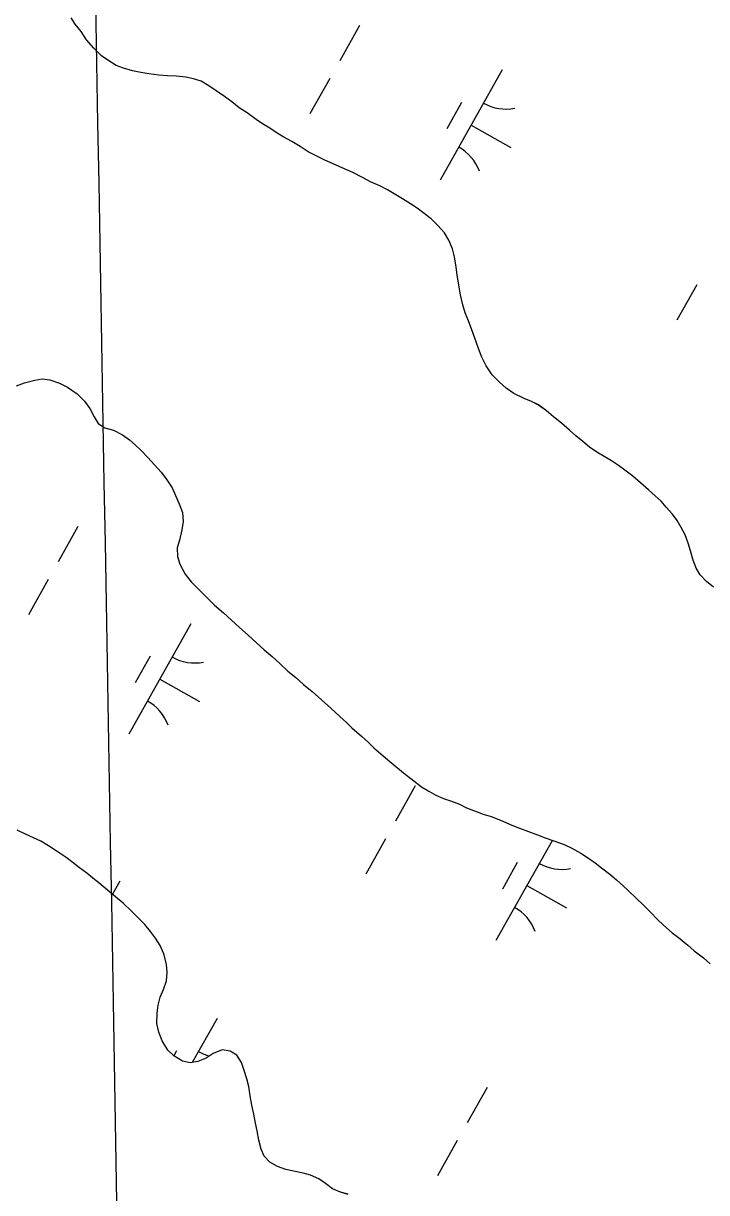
# Model space of a CAD drawing. Extents: x 3913936 to 3933962, y 195330 to 217741.
# Drawn here: x 3925274.5 to 3925544.4, y 200465.8 to 200927.6 of the extents above; entities that cross this region are included whole.
import ezdxf

# ---------------------------------------------------------------- set-up
doc = ezdxf.new("R2010")
doc.units = 0
for name, color, linetype in [('V-GRID-MAJR', 7, 'Continuous'), ('V-TOPO-SHOR', 7, 'Continuous'), ('V-WETL-SWMP', 7, 'Continuous')]:
    doc.layers.add(name, color=color, linetype=linetype)

msp = doc.modelspace()

# ---------------------------------------------------------------- linework, layer by layer
at = {"layer": 'V-GRID-MAJR'}
msp.add_spline([(3925365.98, 197364.03), (3925326.04, 199633.54), (3925219.37, 205693.59), (3925112.71, 211753.63), (3925058.21, 214849.94)], degree=3, dxfattribs=at)
at = {"layer": 'V-TOPO-SHOR'}
for points in [[(3925347.73, 200902.88), (3925344.75, 200904.69), (3925341.64, 200905.71), (3925338.67, 200906.35), (3925335.04, 200906.73), (3925331.42, 200906.85), (3925328.05, 200907.1), (3925324.04, 200907.61), (3925320.93, 200908.11), (3925317.57, 200908.88), (3925314.07, 200909.91), (3925311.09, 200910.93), (3925307.85, 200912.99), (3925305.39, 200914.8), (3925302.28, 200917.77), (3925299.42, 200921.12), (3925297.34, 200924.35), (3925295, 200927.19), (3925293.44, 200929.78)], [(3925547.03, 200704.83), (3925544.3, 200707.15), (3925541.84, 200709.73), (3925540.28, 200712.45), (3925538.97, 200715.93), (3925538.06, 200719.17), (3925537.02, 200722.27), (3925535.84, 200725.5), (3925534.28, 200728.47), (3925532.72, 200731.18), (3925530.9, 200733.77), (3925528.44, 200736.48), (3925526.36, 200738.8), (3925524.02, 200740.99), (3925521.43, 200743.31), (3925518.19, 200746.15), (3925515.2, 200748.73), (3925512.09, 200751.05), (3925509.5, 200752.99), (3925506.78, 200754.79), (3925503.93, 200756.46), (3925501.07, 200758.14), (3925498.09, 200760.2), (3925495.5, 200762.39), (3925492.65, 200764.71), (3925490.18, 200766.9), (3925487.07, 200769.61), (3925483.83, 200772.19), (3925481.1, 200774.52), (3925477.99, 200776.84), (3925475.14, 200778.25), (3925472.29, 200779.41), (3925468.27, 200781.34), (3925465.16, 200783.53), (3925462.57, 200785.85), (3925459.71, 200788.69), (3925457.25, 200792.3), (3925455.42, 200796.05), (3925454.12, 200799.54), (3925452.82, 200803.29), (3925451.64, 200806.52), (3925450.34, 200810.14), (3925449.04, 200813.24), (3925448.12, 200816.35), (3925447.2, 200820.35), (3925446.55, 200824.1), (3925445.89, 200828.24), (3925445.49, 200831.22), (3925444.83, 200835.36), (3925444.05, 200838.46), (3925442.49, 200841.95), (3925440.8, 200844.79), (3925438.2, 200847.76), (3925435.6, 200850.34), (3925432.75, 200852.53), (3925430.03, 200854.59), (3925427.44, 200856.27), (3925424.2, 200858.2), (3925420.96, 200860.26), (3925418.37, 200861.81), (3925415.25, 200863.35), (3925411.89, 200864.89), (3925408.39, 200866.7), (3925404.63, 200868.62), (3925400.48, 200870.56), (3925397.12, 200871.97), (3925393.36, 200873.64), (3925390.38, 200875.06), (3925387.01, 200876.86), (3925383.77, 200878.92), (3925380.53, 200880.85), (3925377.42, 200882.65), (3925374.7, 200884.2), (3925371.85, 200886.13), (3925368.99, 200887.94), (3925366.4, 200889.61), (3925362.9, 200892.19), (3925359.79, 200894.25), (3925356.81, 200896.57), (3925353.96, 200898.63), (3925350.71, 200900.95), (3925347.73, 200902.88)], [(3925271.73, 200784.36), (3925274.96, 200785.53), (3925278.97, 200786.58)], [(3925278.97, 200786.58), (3925281.95, 200787.11), (3925284.93, 200786.73), (3925288.81, 200785.44), (3925291.93, 200783.9), (3925295.69, 200781.19), (3925298.67, 200778.35), (3925300.75, 200775.51), (3925302.45, 200772.15), (3925304.01, 200769.56), (3925306.73, 200767.76), (3925310.1, 200766.86), (3925313.6, 200765.06), (3925316.45, 200763.12), (3925318.66, 200761.06), (3925320.87, 200758.99), (3925323.72, 200756.15), (3925326.32, 200753.18), (3925328.92, 200750.34), (3925331.13, 200747.24), (3925333.21, 200744.14), (3925334.64, 200741.04), (3925336.07, 200737.8), (3925337.37, 200734.44), (3925337.65, 200730.82), (3925337.14, 200727.58), (3925336.11, 200723.43), (3925335.21, 200720.45), (3925335.35, 200716.96), (3925336.27, 200713.98), (3925338.35, 200709.98), (3925340.82, 200707.01), (3925343.67, 200704.04), (3925346.01, 200701.71), (3925350.04, 200697.84), (3925353.54, 200694.74), (3925356.65, 200691.9)], [(3925356.65, 200691.9), (3925359.9, 200688.93), (3925363.27, 200685.97), (3925366.39, 200683), (3925369.63, 200680.16), (3925372.75, 200677.45), (3925375.99, 200674.61), (3925378.98, 200671.77), (3925382.09, 200669.19), (3925385.21, 200666.48), (3925388.58, 200663.64), (3925392.21, 200660.41), (3925395.98, 200657.06), (3925399.48, 200653.83), (3925402.08, 200651.38), (3925404.29, 200649.31), (3925408.05, 200646.09), (3925410.64, 200643.63), (3925412.98, 200641.44), (3925416.62, 200638.21), (3925419.21, 200636.02), (3925424.66, 200631.5), (3925428.68, 200628.41), (3925431.79, 200625.96), (3925434.65, 200624.28), (3925437.37, 200622.74), (3925440.48, 200621.45), (3925443.59, 200620.42), (3925446.7, 200619.14), (3925449.56, 200617.72), (3925452.66, 200616.56), (3925456.16, 200615.28), (3925459.27, 200614.25), (3925462.9, 200612.84), (3925467.44, 200610.91), (3925470.42, 200609.75), (3925474.05, 200608.34), (3925477.55, 200607.05), (3925480.66, 200605.9), (3925484.03, 200604.74), (3925488.05, 200603.2), (3925491.16, 200601.79), (3925494.66, 200599.85), (3925497.38, 200598.05), (3925500.36, 200595.98), (3925502.83, 200594.05), (3925506.2, 200591.47), (3925508.8, 200589.28), (3925511.26, 200587.08), (3925513.47, 200584.89), (3925516.58, 200582.05), (3925519.44, 200579.34), (3925522.17, 200576.5), (3925525.02, 200573.66), (3925527.36, 200571.33), (3925530.73, 200568.36), (3925533.2, 200566.56), (3925536.96, 200563.46), (3925539.43, 200561.27), (3925543.19, 200558.43), (3925545.79, 200556.11)], [(3925378.23, 200474.86), (3925374.86, 200476.01), (3925371.88, 200477.82), (3925369.67, 200480.14), (3925368.37, 200482.86), (3925367.45, 200486.48), (3925366.8, 200490.1), (3925366.14, 200493.21), (3925365.48, 200496.7), (3925364.7, 200500.32), (3925364.04, 200503.95), (3925363.51, 200507.7), (3925362.73, 200510.67), (3925361.68, 200514.04), (3925360.64, 200517.14), (3925358.82, 200520.11), (3925356.22, 200521.66), (3925352.98, 200522.17), (3925349.49, 200520.74), (3925346.65, 200518.92), (3925343.42, 200517.48), (3925340.44, 200516.96), (3925337.33, 200517.72), (3925333.96, 200519.79), (3925331.5, 200521.98), (3925329.28, 200525.73), (3925327.98, 200529.09), (3925327.19, 200532.58), (3925327.31, 200536.6), (3925327.69, 200539.83), (3925328.59, 200542.94), (3925329.88, 200545.93), (3925331.03, 200549.42), (3925331.28, 200552.66), (3925331.01, 200556.03), (3925329.96, 200560.04), (3925328.53, 200563.4), (3925326.71, 200566.24), (3925324.76, 200568.83), (3925322.42, 200571.67), (3925319.96, 200574.12), (3925317.23, 200576.96), (3925313.98, 200580.06), (3925310.87, 200582.64), (3925307.76, 200585.22), (3925304.25, 200588.06), (3925301.92, 200589.99), (3925299.58, 200591.93), (3925296.73, 200593.99), (3925294.13, 200596.06), (3925291.41, 200598.12), (3925287.39, 200600.7), (3925284.41, 200602.76), (3925281.42, 200604.56), (3925278.44, 200605.85), (3925275.33, 200607.27), (3925272.09, 200608.94)], [(3925402.73, 200465.08), (3925399.75, 200465.98), (3925396.64, 200467.27), (3925393.78, 200469.33), (3925391.19, 200471.14), (3925387.95, 200472.68), (3925384.97, 200473.45), (3925381.86, 200474.09), (3925378.23, 200474.86)]]:
    msp.add_lwpolyline(points, dxfattribs=at)
at = {"layer": 'V-WETL-SWMP'}
for p, q in [((3925295, 200927.19), (3925293.44, 200929.78)), ((3925297.34, 200924.35), (3925295, 200927.19)), ((3925299.42, 200921.12), (3925297.34, 200924.35)), ((3925407.28, 200926.72), (3925399.44, 200912.77)), ((3925302.27, 200917.77), (3925299.42, 200921.12)), ((3925305.39, 200914.8), (3925302.27, 200917.77)), ((3925307.85, 200913), (3925305.39, 200914.8)), ((3925311.09, 200910.93), (3925307.85, 200913)), ((3925314.07, 200909.91), (3925311.09, 200910.93)), ((3925317.57, 200908.88), (3925314.07, 200909.91)), ((3925463.61, 200909.15), (3925439.11, 200865.57)), ((3925320.93, 200908.11), (3925317.57, 200908.88)), ((3925324.04, 200907.61), (3925320.93, 200908.11)), ((3925328.05, 200907.1), (3925324.04, 200907.61)), ((3925331.42, 200906.85), (3925328.05, 200907.1)), ((3925335.04, 200906.73), (3925331.42, 200906.85)), ((3925338.67, 200906.35), (3925335.04, 200906.73)), ((3925341.64, 200905.71), (3925338.67, 200906.35)), ((3925344.75, 200904.69), (3925341.64, 200905.71)), ((3925347.73, 200902.88), (3925344.75, 200904.69)), ((3925395.52, 200905.8), (3925387.68, 200891.85)), ((3925350.71, 200900.95), (3925347.73, 200902.88)), ((3925353.96, 200898.63), (3925350.71, 200900.95)), ((3925356.81, 200896.57), (3925353.96, 200898.63)), ((3925359.79, 200894.25), (3925356.81, 200896.57)), ((3925447.58, 200896.37), (3925441.7, 200885.91)), ((3925362.9, 200892.19), (3925359.79, 200894.25)), ((3925366.4, 200889.61), (3925362.9, 200892.19)), ((3925368.99, 200887.93), (3925366.4, 200889.61)), ((3925371.85, 200886.13), (3925368.99, 200887.93)), ((3925374.7, 200884.2), (3925371.85, 200886.13)), ((3925451.36, 200887.36), (3925467.05, 200878.54)), ((3925377.42, 200882.65), (3925374.7, 200884.2)), ((3925380.53, 200880.85), (3925377.42, 200882.65)), ((3925383.77, 200878.92), (3925380.53, 200880.85)), ((3925387.01, 200876.86), (3925383.77, 200878.92)), ((3925390.38, 200875.06), (3925387.01, 200876.86)), ((3925393.36, 200873.64), (3925390.38, 200875.06)), ((3925397.12, 200871.97), (3925393.36, 200873.64)), ((3925400.48, 200870.56), (3925397.12, 200871.97)), ((3925404.63, 200868.63), (3925400.48, 200870.56)), ((3925408.39, 200866.7), (3925404.63, 200868.63)), ((3925411.89, 200864.89), (3925408.39, 200866.7)), ((3925415.25, 200863.35), (3925411.89, 200864.89)), ((3925418.36, 200861.81), (3925415.25, 200863.35)), ((3925420.96, 200860.26), (3925418.36, 200861.81)), ((3925424.2, 200858.2), (3925420.96, 200860.26)), ((3925427.44, 200856.27), (3925424.2, 200858.2)), ((3925430.03, 200854.59), (3925427.44, 200856.27)), ((3925432.75, 200852.53), (3925430.03, 200854.59)), ((3925435.6, 200850.34), (3925432.75, 200852.53)), ((3925438.2, 200847.76), (3925435.6, 200850.34)), ((3925440.8, 200844.79), (3925438.2, 200847.76)), ((3925442.49, 200841.95), (3925440.8, 200844.79)), ((3925444.05, 200838.46), (3925442.49, 200841.95)), ((3925444.83, 200835.36), (3925444.05, 200838.46)), ((3925445.49, 200831.22), (3925444.83, 200835.36)), ((3925445.89, 200828.24), (3925445.49, 200831.22)), ((3925446.55, 200824.1), (3925445.89, 200828.24)), ((3925447.2, 200820.35), (3925446.55, 200824.1)), ((3925540.51, 200824.29), (3925532.67, 200810.34)), ((3925448.12, 200816.35), (3925447.2, 200820.35)), ((3925449.04, 200813.24), (3925448.12, 200816.35)), ((3925450.34, 200810.14), (3925449.04, 200813.24)), ((3925451.64, 200806.52), (3925450.34, 200810.14)), ((3925452.81, 200803.29), (3925451.64, 200806.52)), ((3925454.12, 200799.54), (3925452.81, 200803.29)), ((3925455.42, 200796.05), (3925454.12, 200799.54)), ((3925457.25, 200792.3), (3925455.42, 200796.05)), ((3925459.71, 200788.69), (3925457.25, 200792.3)), ((3925462.57, 200785.85), (3925459.71, 200788.69)), ((3925465.16, 200783.53), (3925462.57, 200785.85)), ((3925468.27, 200781.34), (3925465.16, 200783.53)), ((3925472.29, 200779.41), (3925468.27, 200781.34)), ((3925475.14, 200778.25), (3925472.29, 200779.41)), ((3925477.99, 200776.83), (3925475.14, 200778.25)), ((3925481.1, 200774.52), (3925477.99, 200776.83)), ((3925483.83, 200772.19), (3925481.1, 200774.52)), ((3925487.07, 200769.61), (3925483.83, 200772.19)), ((3925490.18, 200766.91), (3925487.07, 200769.61)), ((3925492.65, 200764.71), (3925490.18, 200766.91)), ((3925495.5, 200762.39), (3925492.65, 200764.71)), ((3925498.09, 200760.2), (3925495.5, 200762.39)), ((3925501.07, 200758.14), (3925498.09, 200760.2)), ((3925503.93, 200756.46), (3925501.07, 200758.14)), ((3925506.78, 200754.79), (3925503.93, 200756.46)), ((3925509.5, 200752.99), (3925506.78, 200754.79)), ((3925512.09, 200751.05), (3925509.5, 200752.99)), ((3925515.2, 200748.73), (3925512.09, 200751.05)), ((3925518.19, 200746.15), (3925515.2, 200748.73)), ((3925521.43, 200743.31), (3925518.19, 200746.15)), ((3925524.02, 200740.99), (3925521.43, 200743.31)), ((3925526.36, 200738.8), (3925524.02, 200740.99)), ((3925528.44, 200736.48), (3925526.36, 200738.8)), ((3925530.9, 200733.77), (3925528.44, 200736.48)), ((3925532.72, 200731.18), (3925530.9, 200733.77)), ((3925534.28, 200728.47), (3925532.72, 200731.18)), ((3925296.06, 200728.88), (3925288.22, 200714.93)), ((3925535.84, 200725.5), (3925534.28, 200728.47)), ((3925537.02, 200722.27), (3925535.84, 200725.5)), ((3925538.06, 200719.17), (3925537.02, 200722.27)), ((3925538.97, 200715.93), (3925538.06, 200719.17)), ((3925540.28, 200712.44), (3925538.97, 200715.93)), ((3925541.84, 200709.73), (3925540.28, 200712.44)), ((3925284.3, 200707.96), (3925276.46, 200694.01)), ((3925544.3, 200707.15), (3925541.84, 200709.73)), ((3925547.03, 200704.83), (3925544.3, 200707.15)), ((3925340.64, 200690.39), (3925316.14, 200646.81)), ((3925324.6, 200677.61), (3925318.72, 200667.15)), ((3925328.39, 200668.6), (3925344.08, 200659.78)), ((3925429.3, 200626.45), (3925421.46, 200612.5)), ((3925417.54, 200605.53), (3925409.7, 200591.58)), ((3925483.43, 200604.95), (3925461.14, 200565.3)), ((3925469.6, 200596.1), (3925463.72, 200585.64)), ((3925312.63, 200588.79), (3925309.71, 200583.6)), ((3925473.39, 200587.09), (3925489.08, 200578.27)), ((3925351.04, 200534.59), (3925341.19, 200517.09)), ((3925335, 200521.81), (3925333.89, 200519.84)), ((3925457.63, 200507.28), (3925449.79, 200493.33)), ((3925445.87, 200486.36), (3925438.03, 200472.41))]:
    msp.add_line(p, q, dxfattribs=at)
for points in [[(3925271.73, 200784.36), (3925274.96, 200785.53), (3925278.97, 200786.58), (3925281.95, 200787.11), (3925284.93, 200786.73), (3925288.81, 200785.44), (3925291.93, 200783.9), (3925295.69, 200781.19), (3925298.67, 200778.35), (3925300.75, 200775.51), (3925302.45, 200772.15)], [(3925302.45, 200772.15), (3925304.01, 200769.56), (3925306.73, 200767.76), (3925310.1, 200766.86), (3925313.6, 200765.06), (3925316.45, 200763.12), (3925318.66, 200761.06), (3925320.87, 200758.99), (3925323.72, 200756.15), (3925326.32, 200753.18), (3925328.92, 200750.34), (3925331.12, 200747.24), (3925333.21, 200744.14), (3925334.64, 200741.04), (3925336.07, 200737.8), (3925337.38, 200734.44), (3925337.64, 200730.82), (3925337.14, 200727.58), (3925336.11, 200723.43), (3925335.21, 200720.45), (3925335.35, 200716.96), (3925336.27, 200713.98), (3925338.35, 200709.98), (3925340.82, 200707.01), (3925343.67, 200704.04), (3925346.01, 200701.71), (3925350.04, 200697.84), (3925353.54, 200694.74), (3925356.65, 200691.9), (3925359.9, 200688.93), (3925363.27, 200685.96), (3925366.39, 200683), (3925369.63, 200680.16), (3925372.75, 200677.45), (3925375.99, 200674.61), (3925378.98, 200671.77), (3925382.09, 200669.19), (3925385.21, 200666.48), (3925388.58, 200663.64), (3925392.21, 200660.41), (3925395.98, 200657.06), (3925399.48, 200653.83), (3925402.08, 200651.38), (3925404.29, 200649.31), (3925408.05, 200646.09), (3925410.64, 200643.63), (3925412.98, 200641.44), (3925416.62, 200638.21), (3925419.21, 200636.02), (3925424.66, 200631.5), (3925428.68, 200628.41), (3925431.8, 200625.96), (3925434.65, 200624.28), (3925437.37, 200622.74), (3925440.48, 200621.45), (3925443.59, 200620.42), (3925446.7, 200619.14), (3925449.56, 200617.72), (3925452.67, 200616.56), (3925456.16, 200615.28), (3925459.27, 200614.25), (3925462.9, 200612.84), (3925467.44, 200610.91), (3925470.42, 200609.75), (3925474.05, 200608.34), (3925477.55, 200607.05), (3925480.66, 200605.9), (3925484.03, 200604.74), (3925488.04, 200603.2), (3925491.16, 200601.78), (3925494.66, 200599.85), (3925497.38, 200598.05), (3925500.36, 200595.98), (3925502.83, 200594.05), (3925506.2, 200591.47), (3925508.8, 200589.27), (3925511.26, 200587.08), (3925513.47, 200584.89), (3925516.58, 200582.05), (3925519.44, 200579.34), (3925522.17, 200576.5), (3925525.02, 200573.66), (3925527.36, 200571.33), (3925530.73, 200568.36), (3925533.2, 200566.56), (3925536.96, 200563.46), (3925539.43, 200561.27), (3925543.19, 200558.43), (3925545.79, 200556.11)], [(3925402.73, 200465.09), (3925399.75, 200465.98), (3925396.64, 200467.27), (3925393.78, 200469.33), (3925391.19, 200471.14), (3925387.95, 200472.68), (3925384.97, 200473.45), (3925381.86, 200474.09), (3925378.23, 200474.86), (3925374.86, 200476.01), (3925371.88, 200477.82), (3925369.67, 200480.14), (3925368.37, 200482.86), (3925367.45, 200486.48), (3925366.8, 200490.1), (3925366.14, 200493.21), (3925365.48, 200496.7), (3925364.7, 200500.32), (3925364.04, 200503.95), (3925363.51, 200507.7), (3925362.73, 200510.67), (3925361.68, 200514.04), (3925360.64, 200517.14), (3925358.82, 200520.11), (3925356.22, 200521.66), (3925352.98, 200522.17), (3925349.49, 200520.74), (3925346.65, 200518.92), (3925343.42, 200517.48), (3925340.44, 200516.96), (3925337.33, 200517.72), (3925333.96, 200519.79), (3925331.5, 200521.98), (3925329.28, 200525.73), (3925327.98, 200529.09), (3925327.19, 200532.58), (3925327.31, 200536.6), (3925327.69, 200539.83), (3925328.59, 200542.94), (3925329.87, 200545.93), (3925331.03, 200549.42), (3925331.28, 200552.66), (3925331.01, 200556.03), (3925329.96, 200560.04), (3925328.53, 200563.4), (3925326.71, 200566.24), (3925324.76, 200568.83), (3925322.42, 200571.67), (3925319.96, 200574.12), (3925317.23, 200576.96), (3925313.98, 200580.06), (3925310.87, 200582.64), (3925307.76, 200585.22), (3925304.25, 200588.06), (3925301.92, 200589.99), (3925299.58, 200591.93), (3925296.73, 200593.99), (3925294.13, 200596.06), (3925291.41, 200598.12), (3925287.39, 200600.7), (3925284.41, 200602.76), (3925281.42, 200604.57), (3925278.44, 200605.85), (3925275.33, 200607.27), (3925272.09, 200608.94)]]:
    msp.add_lwpolyline(points, dxfattribs=at)
for centre, start, end in [((3925465.11, 200911.32), 239.8861, 281.4297), ((3925438.04, 200863.17), 19.8861, 61.4297), ((3925342.13, 200692.56), 239.8861, 281.4297), ((3925315.06, 200644.41), 19.8861, 61.4297), ((3925487.13, 200611.05), 239.8861, 281.4297), ((3925460.06, 200562.9), 19.8861, 61.4297), ((3925352.53, 200536.76), 239.8861, 254.9372)]:
    msp.add_arc(centre, 17.62, start, end, dxfattribs=at)

doc.saveas('drawing.dxf')
